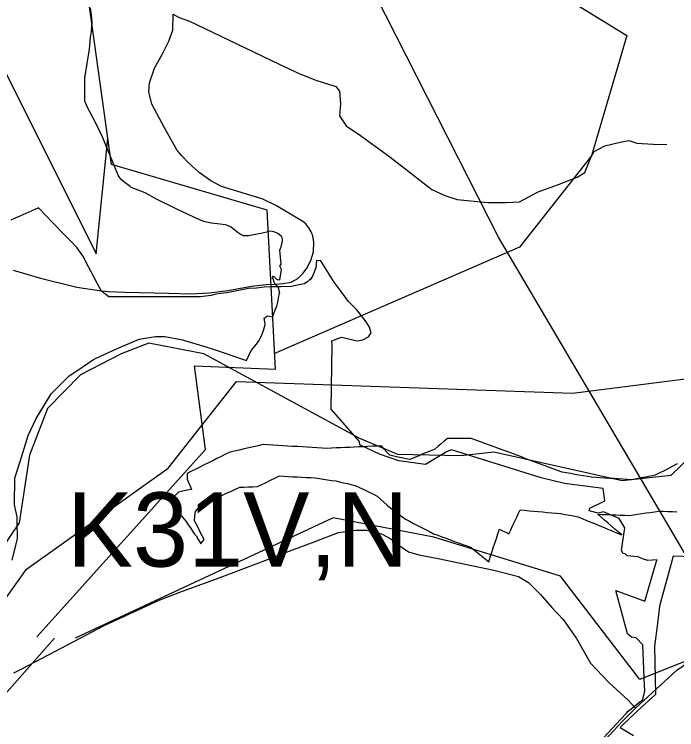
# Model space of a CAD drawing. Extents: x -789162 to -606354, y -1062736 to -945481.
# Drawn here: x -683055 to -681715, y -993957 to -992510 of the extents above; entities that cross this region are included whole.
import ezdxf

# ---------------------------------------------------------------- set-up
doc = ezdxf.new("R2010")
doc.units = 0
for name, color, linetype in [('_SIRSI VZTAHY_CYKLOTRASY MISTNI S', 7, 'Continuous'), ('_SIRSI VZTAHY_ELEKTRICKE VEDENI VN 400 kV S', 7, 'Continuous'), ('_SIRSI VZTAHY_NATURA_EVL', 7, 'Continuous'), ('_SIRSI VZTAHY_OP vodnich zdroju II stupne', 7, 'Continuous'), ('_SIRSI VZTAHY_SILNICE I TRIDY_STAV', 7, 'Continuous'), ('_SIRSI VZTAHY_SILNICE III TRIDY_STAV', 7, 'Continuous'), ('_SIRSI VZTAHY_USES_NRBK_S', 7, 'Continuous'), ('_SIRSI VZTAHY_USES_popis S', 7, 'Continuous')]:
    doc.layers.add(name, color=color, linetype=linetype)

msp = doc.modelspace()

# ---------------------------------------------------------------- linework, layer by layer
at = {"layer": '_SIRSI VZTAHY_CYKLOTRASY MISTNI S'}
for points in [[(-682297, -992256.5), (-681816.6, -992553), (-681887.5, -992796.3), (-682033.7, -992980.7), (-682530.4, -993196.6)], [(-680512.8, -992303.4), (-680658.8, -992510.7), (-680383, -992551.6), (-680420.6, -992654.3), (-680682.7, -992609), (-680905, -992799.2), (-681011, -993083.2), (-681123, -993283.3), (-681308.8, -993573.9), (-681420.9, -993707.9), (-681790.2, -993855.1), (-681950.5, -993646), (-682207, -993567.3), (-682410.5, -993528), (-682932.4, -993771.3)], [(-683009.4, -993768.7), (-682668.7, -993390.2), (-682691.1, -993220.8), (-682527, -993227.7), (-682544.1, -992906), (-682858.7, -992813.6), (-682927.1, -992324.3)], [(-687456.1, -993024.3), (-687013.2, -992946.4), (-686498.6, -992862.6), (-686235.3, -993114.1), (-685816.3, -993191.9), (-685864.2, -993353.6), (-685690.7, -993455.4), (-685517.1, -993455.4), (-685433.3, -993102.1), (-685253.8, -993036.2), (-684661.3, -992670.9), (-684535.6, -992790.7), (-683781.6, -992335.6), (-683775.6, -992760.8), (-683195.1, -992383.5), (-682889.9, -992994.3), (-682866, -992760.8)], [(-684063.6, -994711.2), (-683867.1, -994466.7), (-683739.6, -994490.6), (-683484.7, -994134.6), (-683373.2, -994113.3), (-683030.7, -993632.4), (-682743.9, -993427.8), (-682605.9, -993252.4), (-681926.1, -993276.3), (-681655.3, -993241.8), (-681339.3, -993018.6), (-681113.7, -992707.7), (-680914.5, -992330.4)], [(-682974.2, -993771.5), (-683110.7, -993925.7), (-683118.2, -994188.5), (-683179.3, -994387.8), (-683441.5, -994526.3), (-683506.5, -994765.8), (-683663.8, -994759), (-683629.6, -995114.9), (-683181.6, -995224.4), (-682904.6, -995275.7), (-682323.3, -995097.7), (-682155.7, -994885.6), (-681916.3, -994950.6)]]:
    msp.add_lwpolyline(points, dxfattribs=at)
at = {"layer": '_SIRSI VZTAHY_ELEKTRICKE VEDENI VN 400 kV S'}
msp.add_lwpolyline([(-678166.3, -997975), (-678439.4, -997795), (-678660.8, -997649.5), (-679002.5, -997425.1), (-679222.9, -997280.5), (-679622.1, -997017.8), (-679846.3, -996870.2), (-680073, -996721.2), (-680304.5, -996569.1), (-680758.3, -996270.5), (-680929.3, -996158), (-681000.1, -995927.1), (-681168, -995377.1), (-681221.7, -995201.1), (-681158.1, -994516.5), (-681411, -994089), (-681573.6, -993813.5), (-681729, -993549.7), (-682076.2, -992960.6), (-682198.7, -992719.4), (-682367.5, -992387.1)], dxfattribs=at)
at = {"layer": '_SIRSI VZTAHY_NATURA_EVL'}
msp.add_lwpolyline([(-681714.7, -993419.3), (-681723.5, -993423.8), (-681732.3, -993428.4), (-681741.1, -993433), (-681749.9, -993437.5), (-681758.7, -993442.1), (-681768.2, -993443.9), (-681777.8, -993445.7), (-681787.3, -993447.6), (-681796.9, -993449.4), (-681806.4, -993451.2), (-681815.5, -993450.6), (-681824.5, -993450.1), (-681833.5, -993449.5), (-681842.5, -993449), (-681851.5, -993448.4), (-681860.6, -993447.8), (-681869.6, -993447.3), (-681878.6, -993446.7), (-681887.6, -993446.1), (-681896.1, -993444.7), (-681904.6, -993443.2), (-681913.2, -993441.8), (-681921.7, -993440.3), (-681930.2, -993438.9), (-681938.7, -993437.4), (-681947.2, -993436), (-681956.4, -993432.6), (-681965.5, -993429.1), (-681974.6, -993425.7), (-681983.8, -993422.3), (-681992.9, -993418.9), (-682002, -993415.4), (-682011.1, -993412), (-682020.3, -993408.6), (-682029.4, -993405.2), (-682038.5, -993401.7), (-682047.8, -993398.3), (-682057.1, -993394.9), (-682066.3, -993391.5), (-682075.6, -993388), (-682084.8, -993384.6), (-682094.1, -993381.2), (-682103.3, -993377.8), (-682112.6, -993374.4), (-682121.9, -993370.9), (-682131.1, -993367.5), (-682140.8, -993367.5), (-682150.4, -993367.5), (-682160, -993367.5), (-682169.7, -993367.5), (-682179.3, -993367.5), (-682185.7, -993372.9), (-682192, -993378.3), (-682198.3, -993383.7), (-682204.7, -993389.1), (-682213.1, -993392.7), (-682221.6, -993396.3), (-682230, -993399.8), (-682238.5, -993403.4), (-682247, -993407), (-682255.4, -993410.6), (-682263.5, -993408.8), (-682271.6, -993407.1), (-682279.8, -993405.3), (-682287.9, -993403.5), (-682296, -993401.7), (-682301.5, -993395.4), (-682307, -993389.1), (-682312.5, -993382.7), (-682321.7, -993383.1), (-682330.9, -993383.6), (-682340.1, -993384), (-682349.3, -993384.4), (-682358.5, -993384.8), (-682367.7, -993385.3), (-682376.8, -993385.7), (-682386, -993386.1), (-682395.2, -993386.5), (-682404.4, -993387), (-682413.6, -993387.4), (-682422.8, -993387.8), (-682432.8, -993387.2), (-682442.7, -993386.6), (-682452.7, -993386), (-682462.6, -993385.5), (-682472.6, -993384.9), (-682482.5, -993384.3), (-682492.5, -993383.7), (-682502.4, -993383.1), (-682512.4, -993382.5), (-682522.3, -993381.9), (-682532.3, -993381.4), (-682542.2, -993380.8), (-682552.2, -993380.2), (-682561.8, -993382.4), (-682571.4, -993384.5), (-682581, -993386.7), (-682590.6, -993388.9), (-682600.2, -993391.1), (-682609.8, -993393.2), (-682619.4, -993395.4), (-682628, -993399.7), (-682636.6, -993404), (-682645.3, -993408.3), (-682653.9, -993412.7), (-682662.5, -993417), (-682671.1, -993421.3), (-682679.8, -993425.6), (-682688.4, -993429.9), (-682697, -993434.2), (-682705.6, -993438.5), (-682705.6, -993444.2), (-682705.6, -993449.9), (-682702.6, -993456.9), (-682699.6, -993463.9), (-682696.6, -993470.8), (-682705.4, -993472.6), (-682714.2, -993474.3), (-682723, -993476.1), (-682727.3, -993480.7), (-682731.6, -993485.4), (-682732.3, -993489.9), (-682731.4, -993494.9), (-682730.6, -993499.9), (-682730.6, -993503.3), (-682728.9, -993508.2), (-682727.3, -993513), (-682722.3, -993518.7), (-682717.4, -993524.5), (-682712.5, -993530.2), (-682707.5, -993535.9), (-682703.3, -993542.3), (-682699.1, -993548.7), (-682694.9, -993555.1), (-682690.6, -993561.5), (-682688, -993564.3), (-682685.7, -993567), (-682686.4, -993567.9), (-682682.2, -993574.3), (-682678, -993580.6), (-682674.6, -993576.4), (-682671.2, -993572.2), (-682675.1, -993564.6), (-682679, -993557), (-682682.9, -993549.4), (-682686.8, -993541.8), (-682690.6, -993534.2), (-682689.8, -993524.9), (-682688.9, -993515.6), (-682684.4, -993510.6), (-682679.8, -993505.6), (-682675.2, -993500.7), (-682666.7, -993496.9), (-682658.3, -993493.1), (-682649.8, -993489.3), (-682641.4, -993485.5), (-682632.9, -993481.6), (-682624.5, -993477.8), (-682616, -993474), (-682607.6, -993470.2), (-682599.1, -993466.4), (-682590.2, -993466.1), (-682581.4, -993465.8), (-682572.5, -993465.5), (-682563.6, -993465.2), (-682554.7, -993460.8), (-682545.8, -993456.5), (-682537, -993452.2), (-682528.1, -993447.9), (-682519.2, -993443.6), (-682510.1, -993444.1), (-682500.9, -993444.5), (-682491.8, -993445), (-682482.7, -993445.5), (-682473.5, -993446), (-682464.4, -993446.4), (-682455.3, -993446.9), (-682446.1, -993447.4), (-682437.9, -993448.7), (-682429.7, -993449.9), (-682421.5, -993451.2), (-682413.3, -993452.5), (-682405.1, -993453.7), (-682397.2, -993455.5), (-682389.3, -993457.3), (-682381.5, -993459.1), (-682373.6, -993460.8), (-682365.7, -993462.6), (-682356.9, -993466.9), (-682348, -993471.2), (-682339.1, -993475.6), (-682330.2, -993479.9), (-682321.4, -993484.2), (-682314.6, -993490.4), (-682307.9, -993496.7), (-682301.1, -993502.9), (-682293.8, -993508.6), (-682286.4, -993514.2), (-682279, -993519.8), (-682271.7, -993525.5), (-682264.3, -993531.1), (-682256.1, -993535.3), (-682248, -993539.4), (-682239.8, -993543.6), (-682231.7, -993547.8), (-682223.5, -993551.9), (-682215.4, -993556.1), (-682207.2, -993560.3), (-682198.8, -993563.4), (-682190.3, -993566.5), (-682181.9, -993569.6), (-682173.4, -993572.7), (-682164.9, -993575.8), (-682156.5, -993578.9), (-682148, -993582), (-682139.6, -993585.1), (-682131.1, -993588.2), (-682124, -993594), (-682116.9, -993599.8), (-682109.8, -993605.7), (-682102.7, -993611.5), (-682095.6, -993617.3), (-682092.5, -993607.9), (-682089.5, -993598.5), (-682086.4, -993589.1), (-682083.3, -993579.7), (-682080.2, -993570.2), (-682077.1, -993560.8), (-682074.1, -993551.4), (-682067.7, -993554.4), (-682061.4, -993557.3), (-682055, -993560.3), (-682051.2, -993552.2), (-682047.4, -993544.2), (-682043.6, -993536.2), (-682039.8, -993528.1), (-682036, -993520.1), (-682032.2, -993512.1), (-682023, -993512.9), (-682013.9, -993513.8), (-682004.7, -993514.6), (-681995.6, -993515.5), (-681986.4, -993516.3), (-681977.2, -993517.2), (-681968.1, -993518), (-681958.9, -993518.8), (-681949.8, -993519.7), (-681941.2, -993521.3), (-681932.6, -993522.9), (-681924.1, -993524.4), (-681915.5, -993526), (-681906.6, -993529.7), (-681897.8, -993533.4), (-681888.9, -993537.1), (-681880, -993540.7), (-681871.1, -993544.4), (-681862.3, -993548.1), (-681853.4, -993551.8), (-681844.5, -993555.5), (-681835.6, -993559.1), (-681826.7, -993562.8), (-681833.6, -993556.8), (-681840.5, -993550.9), (-681847.4, -993544.9), (-681854.3, -993538.9), (-681861.2, -993532.9), (-681868.1, -993526.9), (-681874.9, -993521), (-681865.9, -993521.3), (-681856.8, -993521.7), (-681847.8, -993522), (-681838.7, -993522.4), (-681829.6, -993522.8), (-681820.6, -993523.1), (-681811.5, -993523.5), (-681803, -993522.2), (-681794.5, -993521), (-681786, -993519.7), (-681777.5, -993518.4), (-681768.9, -993517.2), (-681760.4, -993515.9), (-681751.9, -993514.6), (-681742.7, -993515), (-681733.4, -993515.3), (-681724.2, -993515.7), (-681715, -993516.1)], dxfattribs=at)
at = {"layer": '_SIRSI VZTAHY_OP vodnich zdroju II stupne'}
for points in [[(-683059.9, -993614), (-683049, -993570), (-683049.2, -993534.6), (-683049.3, -993525.9), (-683054, -993505.3), (-683055.2, -993500.3), (-683054.3, -993447.8), (-683040.9, -993405.6), (-683027.1, -993361.8), (-683011.2, -993327.1), (-682994.1, -993299.4), (-682980.8, -993277.8), (-682944.1, -993240.9), (-682938.9, -993237.4), (-682895, -993207.9), (-682889.6, -993205.4), (-682848.7, -993186.4), (-682802.5, -993166.8), (-682769.4, -993161.8), (-682750.5, -993161.7), (-682715, -993168.4), (-682713.2, -993168.9), (-682668.1, -993182.4), (-682650.9, -993188), (-682628.9, -993195), (-682621.2, -993197.7), (-682585.5, -993210.1), (-682576.4, -993189.5), (-682565.4, -993176.8), (-682561, -993170.2), (-682556.1, -993161.6), (-682551.3, -993149.1), (-682547.6, -993137.5), (-682548.5, -993131.7), (-682549.6, -993124.6), (-682543.6, -993120.3), (-682542.4, -993119.5), (-682532.9, -993121.9), (-682529.5, -993112.7), (-682527, -993106.2), (-682524.4, -993100.4), (-682522.3, -993092), (-682519.6, -993076.1), (-682518, -993073.9), (-682521.5, -993061.2), (-682527.8, -993055.6), (-682529.4, -993051.6), (-682532, -993045.2), (-682533.6, -993043.1), (-682531, -993039.6), (-682524.7, -993045.6), (-682523.7, -993046.1), (-682517.9, -993046.9), (-682514.8, -993025.7), (-682518.4, -993019.6), (-682515.7, -993014.9), (-682517.5, -992993.6), (-682517.9, -992986.7), (-682515.4, -992980.2), (-682512.7, -992968.9), (-682512.9, -992964.9), (-682513.6, -992961.9), (-682515.1, -992959.3), (-682519.5, -992955), (-682522.2, -992953.5), (-682528, -992950.8), (-682530.3, -992949.9), (-682533, -992949.3), (-682538.5, -992948.5), (-682541.2, -992949), (-682541.8, -992950), (-682553, -992952.2), (-682581.8, -992957.8), (-682591.5, -992957.8), (-682598.1, -992954.6), (-682602.6, -992951.8), (-682618.1, -992939.9), (-682626.1, -992936.3), (-682628.9, -992935.7), (-682638.8, -992934.6), (-682656.8, -992932.5), (-682672, -992928.8), (-682687.8, -992922.5), (-682693.6, -992919.8), (-682726.5, -992904.3), (-682767.8, -992883.6), (-682790.8, -992871.2), (-682818.9, -992860), (-682821.2, -992858.1), (-682833.4, -992848.4), (-682839.3, -992843.8), (-682842.9, -992838.7), (-682845, -992835.1), (-682876.1, -992759.5), (-682881.7, -992748), (-682891.2, -992728.7), (-682907.6, -992697.2), (-682909.4, -992693.8), (-682912.3, -992685.5), (-682912.8, -992672.3), (-682912.8, -992668.2), (-682912.7, -992650.7), (-682912.7, -992638.2), (-682903, -992580.2), (-682901.2, -992556.8), (-682898.9, -992544.7), (-682897.8, -992526), (-682899.1, -992511.4), (-682901.1, -992497)], [(-681871.9, -993982), (-681837.8, -993945.6), (-681817.9, -993924.2), (-681813.3, -993919.5), (-681784, -993895.9), (-681782.8, -993889.2), (-681780.6, -993882.5), (-681779.7, -993876.3), (-681780.3, -993867.1), (-681784.2, -993785.2), (-681797.7, -993770.7), (-681806.7, -993769.4), (-681815.2, -993763), (-681838.5, -993675), (-681779.7, -993696.7), (-681778.5, -993692.6), (-681771.8, -993669.4), (-681756.2, -993616.2), (-681755.3, -993613.1), (-681773.8, -993614.5), (-681784.4, -993611), (-681793.1, -993607.3), (-681815.8, -993605.3), (-681819.9, -993600.8), (-681823.7, -993600.1), (-681827.1, -993594.5), (-681825.9, -993584.6), (-681820.7, -993548.8), (-681832, -993529.5), (-681844.8, -993523.9), (-681863.6, -993515.9), (-681874, -993519), (-681892.5, -993513.8), (-681891.5, -993508.8), (-681861.1, -993493.7), (-681864.2, -993468.7), (-681942.3, -993459.1), (-681989.5, -993447.5), (-682170.9, -993391), (-682180, -993394.4), (-682223.5, -993420.7), (-682277.5, -993412.9), (-682316.5, -993399.4), (-682356.3, -993380.8), (-682356.9, -993374.2), (-682414.4, -993308.5), (-682412.2, -993177.6), (-682413.1, -993170.3), (-682393.2, -993163), (-682361.9, -993170.4), (-682350.5, -993168.4), (-682339.1, -993162), (-682333.7, -993153.8), (-682336.5, -993142.4), (-682343.5, -993131.9), (-682362.6, -993107.8), (-682379.5, -993090.6), (-682394.3, -993070.5), (-682408.4, -993051.3), (-682421.8, -993030.3), (-682435.6, -993008.3), (-682444.1, -993008.1), (-682445.5, -993022.9), (-682451.3, -993038), (-682457.1, -993047.2), (-682455.6, -993044), (-682461.9, -993051), (-682468.7, -993055.1), (-682480, -993057.2), (-682494.7, -993060.7), (-682516.1, -993061.3), (-682521.5, -993061.2), (-682534.6, -993061), (-682549.8, -993061.8), (-682565.3, -993063.6), (-682581.3, -993064.3), (-682611.8, -993070.5), (-682625.6, -993073), (-682637.5, -993074.7), (-682647.6, -993076), (-682656.9, -993078.5), (-682667.8, -993079.7), (-682678.6, -993081.2), (-682774.3, -993081.2), (-682835.8, -993081.2), (-682864.3, -993081.2), (-682878.7, -993069.9), (-682886.8, -993054.7), (-682893.5, -993041.9), (-682904.9, -993020.4), (-682916.5, -992998.6), (-682920.3, -992993.8), (-682928.5, -992981.7), (-682932.6, -992977.5), (-682938.5, -992971.3), (-682953.6, -992956.1), (-682977.2, -992931.8), (-683006.3, -992901.4), (-683014, -992904.8), (-683044.2, -992918.1), (-683053.3, -992922.1), (-683062.3, -992926.1)], [(-681663.9, -993607.9), (-681722.7, -993605.8), (-681750.4, -993706.7), (-681754.6, -993741.9), (-681760.2, -993787.8), (-681758.5, -993885.5), (-681786.7, -993910.9), (-681796.9, -993920.7), (-681825.9, -993948.5), (-681829.5, -993952), (-681802.6, -993968.2)]]:
    msp.add_lwpolyline(points, dxfattribs=at)
at = {"layer": '_SIRSI VZTAHY_SILNICE I TRIDY_STAV'}
msp.add_lwpolyline([(-683057.7, -993027.1), (-683002.6, -993043.4), (-682929, -993061.6), (-682883.4, -993068.8), (-682865, -993070.5), (-682831.4, -993071.7), (-682742.7, -993073.9), (-682698.9, -993075.5), (-682661.2, -993073.2), (-682623.1, -993068.4), (-682575.2, -993059.5), (-682546.1, -993056.3), (-682527.4, -993055.9), (-682511.9, -993054.6), (-682495.2, -993051.3), (-682481.6, -993043.9), (-682471, -993033.5), (-682463.5, -993023.4), (-682455.5, -993007.6), (-682450.4, -992990.2), (-682449.2, -992970.5), (-682451.5, -992958.1), (-682454.8, -992949.6), (-682459.4, -992941.8), (-682465.6, -992933.8), (-682471.5, -992929.1), (-682496.4, -992914.3), (-682525.2, -992897.2), (-682553.9, -992883.2), (-682587.4, -992873), (-682636.2, -992858.4), (-682657.7, -992846.7), (-682681.5, -992829.6), (-682703.3, -992809.7), (-682716.3, -992796.3), (-682726.2, -992783.8), (-682751.5, -992739.5), (-682777.2, -992691.9), (-682782.9, -992666.9), (-682781.7, -992648.3), (-682771.4, -992618.9), (-682755.4, -992590.1), (-682742.6, -992564.5), (-682734.9, -992542.1), (-682733.9, -992509.9)], dxfattribs=at)
at = {"layer": '_SIRSI VZTAHY_SILNICE III TRIDY_STAV'}
for points in [[(-682733.9, -992509.9), (-682721.7, -992516.2), (-682700.8, -992524.1), (-682588.6, -992577.6), (-682519.5, -992611), (-682477.6, -992630.5), (-682445.2, -992643), (-682405.2, -992655.6), (-682397.4, -992665.4), (-682395.2, -992691.2), (-682397.4, -992715.1), (-682383.8, -992735.3), (-682354.8, -992754.8), (-682296, -992798.2), (-682266.2, -992820.8), (-682235, -992845.6), (-682210.7, -992864), (-682184.2, -992876.5), (-682159.6, -992884.6), (-682097.4, -992890.8), (-682060.7, -992890.8), (-682033.2, -992889.3), (-681995.8, -992869.2), (-681954.5, -992854.2), (-681917.1, -992839.2), (-681901.1, -992829.8), (-681889.4, -992799.8), (-681882.3, -992787.5), (-681861, -992776.1), (-681830.1, -992768.6), (-681812.1, -992765.1), (-681795.9, -992770.6), (-681763.2, -992772.8), (-681735.3, -992773.2)], [(-681798.6, -993912.9), (-681715, -993836.3), (-681693.3, -993821.8), (-681640.6, -993791.9), (-681594, -993768.9), (-681540.8, -993741.2), (-681518.8, -993733.7), (-681495.6, -993727.4), (-681454.2, -993719.9), (-681428.6, -993711.6), (-681409.8, -993701.3), (-681398.6, -993693.8), (-681383, -993679.2), (-681367.7, -993652), (-681342.7, -993592.3), (-681327.4, -993559.9), (-681312.1, -993542.7), (-681281.7, -993531), (-681256.8, -993519.5), (-681240, -993506.9)], [(-683056.2, -993841.9), (-683040, -993833.7), (-682958.9, -993791.3), (-682873.4, -993746.1), (-682762.5, -993694.6), (-682720.5, -993678.4), (-682641.2, -993649.8), (-682541.2, -993612), (-682490.8, -993592.4), (-682452.2, -993578.4), (-682399.6, -993558.1), (-682365, -993553), (-682342.7, -993553.3), (-682326.6, -993555.8), (-682311, -993561.6), (-682293.5, -993570.4), (-682275.5, -993584.7), (-682258.1, -993596.8), (-682237, -993602.8), (-682198, -993610.8), (-682085.3, -993633.9), (-682035.7, -993647), (-682015.1, -993659), (-681991, -993683.2), (-681968, -993709.7), (-681944.9, -993733.9), (-681918.2, -993772.4), (-681889.7, -993821.9), (-681852.6, -993861.2), (-681813.4, -993897.1), (-681798.6, -993912.9)], [(-682345.7, -994469.3), (-682299.4, -994451.9), (-682272.2, -994439.9), (-682240.9, -994418.7), (-682219.6, -994400.2), (-682205.1, -994378.2), (-682189, -994356.3), (-682142.8, -994283.9), (-682122.2, -994241.4), (-682093.4, -994178.2), (-682068.7, -994139.6), (-682042.2, -994104.5), (-682021.8, -994082.9), (-681993.8, -994060), (-681972.4, -994045.2), (-681953.7, -994039.2), (-681937.7, -994037.4), (-681914.9, -994030.3), (-681889.9, -994008.6), (-681824.4, -993938.7), (-681798.6, -993912.9)]]:
    msp.add_lwpolyline(points, dxfattribs=at)
at = {"layer": '_SIRSI VZTAHY_USES_NRBK_S'}
msp.add_lwpolyline([(-680767.6, -992607.9), (-681173.2, -992844.2), (-681406.8, -993055.3), (-681570.7, -993226.8), (-681623.8, -993334.6), (-681666.3, -993383.2), (-681727, -993442.4), (-681825.6, -993453.1), (-682085.1, -993395.4), (-682151.8, -993403), (-682279.3, -993399.9), (-682356.6, -993368.1), (-682672.2, -993196.5), (-682783, -993175.2), (-682839.1, -993196.5), (-682921.1, -993239), (-682987.8, -993307.3), (-683024.2, -993401.5), (-683045.5, -993538.1), (-683103.1, -993623.1)], dxfattribs=at)

# ---------------------------------------------------------------- texts
at = {"layer": '_SIRSI VZTAHY_USES_popis S'}
msp.add_text('K31V,N', height=150, dxfattribs=at).set_placement((-682949.1, -993626.9))

doc.saveas('drawing.dxf')
